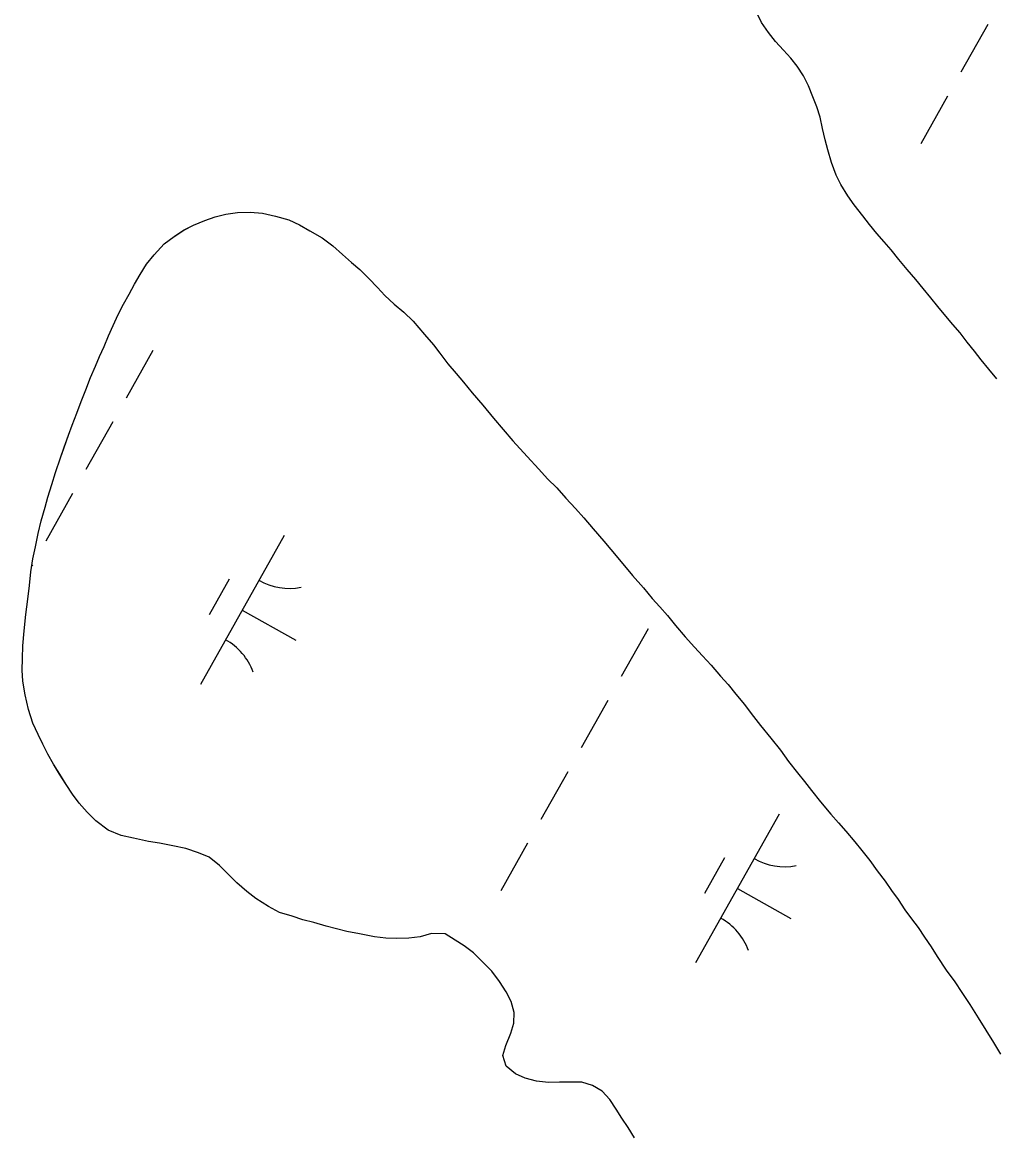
# Model space of a CAD drawing. Extents: x 3913936 to 3933962, y 195330 to 217741.
# Drawn here: x 3927040.1 to 3927324.8, y 202821.8 to 203147 of the extents above; entities that cross this region are included whole.
import ezdxf

# ---------------------------------------------------------------- set-up
doc = ezdxf.new("R2010")
doc.units = 0
for name, color, linetype in [('V-TOPO-GNAM-IDEN', 7, 'Continuous'), ('V-TOPO-SHOR', 7, 'Continuous'), ('V-WETL-SWMP', 7, 'Continuous')]:
    doc.layers.add(name, color=color, linetype=linetype)

msp = doc.modelspace()

# ---------------------------------------------------------------- linework, layer by layer
at = {"layer": 'V-TOPO-SHOR'}
for points in [[(3927325.4, 203042.58), (3927323.06, 203045.43), (3927320.81, 203048.18), (3927318.9, 203050.68), (3927316.74, 203053.35), (3927314.66, 203056.02), (3927312.49, 203058.52), (3927310.5, 203060.93), (3927308.17, 203063.77), (3927306.09, 203066.27), (3927303.83, 203069.02), (3927301.67, 203071.61), (3927299.16, 203074.62), (3927296.73, 203077.55), (3927294.48, 203080.3), (3927292.4, 203082.72), (3927290.33, 203085.13), (3927288.16, 203087.8), (3927286.17, 203090.29), (3927283.66, 203093.48), (3927281.75, 203096.15), (3927279.75, 203099.51), (3927278.37, 203102.18), (3927276.98, 203105.89), (3927275.93, 203109.6), (3927275.15, 203112.53), (3927274.36, 203115.89), (3927273.66, 203119.17), (3927272.7, 203122.19), (3927271.57, 203125.12), (3927270.27, 203128.31), (3927268.79, 203131.33), (3927266.97, 203134.09), (3927265.07, 203136.41), (3927262.99, 203138.82), (3927260.65, 203141.32), (3927258.57, 203143.99), (3927256.49, 203146.92), (3927255.1, 203149.76)], [(3927143.17, 202879.26), (3927138.77, 202880.09), (3927135.11, 202880.81), (3927132.07, 202881.54), (3927129.03, 202882.36), (3927125.47, 202883.4), (3927122.22, 202884.23), (3927119.08, 202885.27), (3927115.41, 202886.3), (3927112.16, 202888.07), (3927108.49, 202890.47), (3927105.87, 202892.45), (3927102.93, 202895.06), (3927100.2, 202897.77), (3927097.79, 202900.07), (3927094.75, 202902.58), (3927091.71, 202903.82), (3927087.93, 202905.07), (3927084.16, 202905.9), (3927080.29, 202906.62), (3927077.04, 202907.13), (3927072.64, 202908.06), (3927068.98, 202908.89), (3927065.2, 202910.45), (3927061.64, 202913.16), (3927059.12, 202915.67), (3927056.7, 202918.38), (3927054.81, 202920.99), (3927052.92, 202923.81), (3927051.02, 202926.85), (3927049.24, 202929.77), (3927047.56, 202932.7), (3927046.08, 202935.62), (3927044.71, 202938.45), (3927043.13, 202941.79), (3927041.87, 202945.77), (3927040.91, 202950.05), (3927040.27, 202954.03), (3927040.06, 202957.28), (3927040.15, 202960.73), (3927040.24, 202964.4), (3927040.65, 202968.79), (3927041.16, 202973.61), (3927041.67, 202978.11), (3927042.18, 202982.09), (3927042.59, 202986.07), (3927043.21, 202989.84), (3927043.93, 202993.4), (3927044.76, 202997.28), (3927045.58, 203001.05), (3927046.73, 203005.03), (3927047.56, 203007.96), (3927048.7, 203011.63), (3927049.84, 203015.19), (3927051.29, 203019.49), (3927052.33, 203022.52), (3927053.58, 203026.09), (3927054.72, 203029.02), (3927056.07, 203032.48), (3927057.31, 203035.94), (3927058.67, 203039.4), (3927060.02, 203042.96), (3927061.48, 203046.32), (3927062.72, 203049.15), (3927064.08, 203052.08), (3927065.32, 203055.12), (3927066.68, 203058.16), (3927068.13, 203061.41), (3927069.69, 203064.45), (3927071.36, 203067.38), (3927072.92, 203070.32), (3927074.59, 203073.15), (3927076.46, 203076.19), (3927078.66, 203078.92), (3927081.58, 203082.07), (3927084.5, 203084.27), (3927087.33, 203086.06), (3927090.25, 203087.54), (3927093.49, 203088.9), (3927096.53, 203089.96), (3927099.66, 203090.8), (3927103.12, 203091.23), (3927106.78, 203091.35), (3927110.45, 203091.04), (3927114.21, 203090.22), (3927118.09, 203089.08), (3927121.24, 203087.62), (3927124.28, 203085.95), (3927127.84, 203083.87), (3927130.99, 203081.47), (3927133.82, 203078.97), (3927136.45, 203076.67), (3927138.86, 203074.58), (3927141.59, 203071.97), (3927144.11, 203069.36), (3927146.21, 203066.96), (3927148.94, 203064.46), (3927151.77, 203062.06), (3927154.5, 203059.45), (3927157.86, 203055.59), (3927160.49, 203052.56)], [(3927160.49, 203052.56), (3927162.38, 203050.05), (3927164.69, 203046.92), (3927167.1, 203044.1), (3927169.31, 203041.59), (3927171.83, 203038.46), (3927174.88, 203034.9), (3927178.03, 203031.04), (3927180.86, 203027.7), (3927183.7, 203024.46), (3927187.9, 203019.87), (3927191.36, 203016.11), (3927193.88, 203013.29), (3927196.61, 203010.68), (3927199.24, 203007.65), (3927202.07, 203004.63), (3927204.49, 203001.91), (3927207.22, 202998.67), (3927210.37, 202995.02), (3927212.37, 202992.61), (3927215.94, 202988.44), (3927218.77, 202984.99), (3927221.92, 202981.34), (3927224.55, 202978.31), (3927226.75, 202975.8), (3927228.96, 202973.3), (3927231.38, 202970.37), (3927234.21, 202967.03), (3927236.94, 202964), (3927239.25, 202961.49), (3927241.77, 202958.78), (3927244.5, 202955.54), (3927246.71, 202953.04), (3927249.02, 202950.22), (3927251.54, 202947.19), (3927253.53, 202944.58), (3927256.26, 202941.13), (3927259.21, 202937.37), (3927262.04, 202933.82), (3927264.46, 202930.58), (3927267.09, 202927.24), (3927269.08, 202924.73), (3927271.18, 202922.01), (3927273.81, 202918.78), (3927276.86, 202915.12), (3927279.06, 202912.61), (3927281.16, 202910.11), (3927283.89, 202906.98), (3927285.89, 202904.47), (3927288.2, 202901.54), (3927290.41, 202898.52), (3927292.72, 202895.49), (3927294.61, 202892.77), (3927296.5, 202890.16), (3927298.5, 202887.13), (3927300.39, 202884.51), (3927302.39, 202881.9), (3927304.28, 202879.08), (3927306.17, 202876.26), (3927307.96, 202873.44), (3927310.58, 202869.47), (3927313.11, 202866.02), (3927315.21, 202862.89), (3927317.52, 202859.44), (3927319.94, 202855.47), (3927322.15, 202851.91), (3927324.46, 202848.26), (3927326.46, 202844.91)], [(3927219.34, 202820.33), (3927217.44, 202823.36), (3927215.66, 202826.08), (3927213.97, 202828.79), (3927212.08, 202831.61), (3927209.88, 202834.02), (3927207.04, 202835.68), (3927203.9, 202836.62), (3927200.76, 202836.71), (3927197.41, 202836.7), (3927194.17, 202836.59), (3927190.61, 202837), (3927187.36, 202837.83), (3927184.53, 202839.07), (3927181.8, 202841.37), (3927180.75, 202844.51), (3927181.68, 202847.44), (3927183.13, 202851), (3927183.96, 202853.94), (3927184.06, 202857.08), (3927183.21, 202860.32), (3927181.74, 202863.14), (3927179.85, 202866.18), (3927177.54, 202869.2), (3927175.02, 202871.71), (3927172.18, 202874.53), (3927169.46, 202876.61), (3927166.83, 202878.28), (3927163.9, 202880.05), (3927159.92, 202880.15), (3927156.57, 202879.19), (3927153.22, 202878.87), (3927149.56, 202878.76), (3927146.52, 202878.85), (3927143.17, 202879.26)]]:
    msp.add_lwpolyline(points, dxfattribs=at)
at = {"layer": 'V-WETL-SWMP'}
for p, q in [((3927256.49, 203146.92), (3927255.1, 203149.76)), ((3927258.57, 203143.99), (3927256.49, 203146.92)), ((3927260.65, 203141.32), (3927258.57, 203143.99)), ((3927322.75, 203146.29), (3927314.91, 203132.34)), ((3927262.99, 203138.82), (3927260.65, 203141.32)), ((3927265.07, 203136.41), (3927262.99, 203138.82)), ((3927266.97, 203134.08), (3927265.07, 203136.41)), ((3927268.79, 203131.33), (3927266.97, 203134.08)), ((3927270.27, 203128.31), (3927268.79, 203131.33)), ((3927271.57, 203125.12), (3927270.27, 203128.31)), ((3927272.7, 203122.19), (3927271.57, 203125.12)), ((3927310.99, 203125.36), (3927303.15, 203111.42)), ((3927273.66, 203119.17), (3927272.7, 203122.19)), ((3927274.36, 203115.89), (3927273.66, 203119.17)), ((3927275.15, 203112.53), (3927274.36, 203115.89)), ((3927275.93, 203109.6), (3927275.15, 203112.53)), ((3927276.98, 203105.89), (3927275.93, 203109.6)), ((3927278.37, 203102.18), (3927276.98, 203105.89)), ((3927279.75, 203099.51), (3927278.37, 203102.18)), ((3927281.75, 203096.15), (3927279.75, 203099.51)), ((3927283.66, 203093.48), (3927281.75, 203096.15)), ((3927286.17, 203090.29), (3927283.66, 203093.48)), ((3927090.25, 203087.53), (3927093.49, 203088.9)), ((3927093.49, 203088.9), (3927096.53, 203089.96)), ((3927096.53, 203089.96), (3927099.66, 203090.81)), ((3927099.66, 203090.81), (3927103.12, 203091.23)), ((3927103.12, 203091.23), (3927106.78, 203091.35)), ((3927106.78, 203091.35), (3927110.45, 203091.04)), ((3927110.45, 203091.04), (3927114.22, 203090.22)), ((3927114.22, 203090.22), (3927118.09, 203089.08)), ((3927118.09, 203089.08), (3927121.24, 203087.62)), ((3927288.16, 203087.8), (3927286.17, 203090.29)), ((3927084.5, 203084.27), (3927087.32, 203086.06)), ((3927087.32, 203086.06), (3927090.25, 203087.53)), ((3927121.24, 203087.62), (3927124.28, 203085.95)), ((3927124.28, 203085.95), (3927127.84, 203083.87)), ((3927290.33, 203085.13), (3927288.16, 203087.8)), ((3927292.4, 203082.71), (3927290.33, 203085.13)), ((3927078.66, 203078.92), (3927081.58, 203082.07)), ((3927081.58, 203082.07), (3927084.5, 203084.27)), ((3927127.84, 203083.87), (3927130.99, 203081.47)), ((3927294.48, 203080.3), (3927292.4, 203082.71)), ((3927076.47, 203076.19), (3927078.66, 203078.92)), ((3927130.99, 203081.47), (3927133.82, 203078.97)), ((3927133.82, 203078.97), (3927136.45, 203076.67)), ((3927296.73, 203077.55), (3927294.48, 203080.3)), ((3927074.59, 203073.15), (3927076.47, 203076.19)), ((3927136.45, 203076.67), (3927138.86, 203074.58)), ((3927299.16, 203074.62), (3927296.73, 203077.55)), ((3927072.92, 203070.32), (3927074.59, 203073.15)), ((3927138.86, 203074.58), (3927141.59, 203071.98)), ((3927141.59, 203071.98), (3927144.11, 203069.36)), ((3927301.67, 203071.61), (3927299.16, 203074.62)), ((3927071.36, 203067.38), (3927072.92, 203070.32)), ((3927144.11, 203069.36), (3927146.21, 203066.96)), ((3927303.83, 203069.02), (3927301.67, 203071.61)), ((3927306.09, 203066.27), (3927303.83, 203069.02)), ((3927069.69, 203064.45), (3927071.36, 203067.38)), ((3927146.21, 203066.96), (3927148.94, 203064.46)), ((3927308.17, 203063.77), (3927306.09, 203066.27)), ((3927068.13, 203061.41), (3927069.69, 203064.45)), ((3927148.94, 203064.46), (3927151.77, 203062.06)), ((3927310.5, 203060.93), (3927308.17, 203063.77)), ((3927066.68, 203058.16), (3927068.13, 203061.41)), ((3927151.77, 203062.06), (3927154.5, 203059.45)), ((3927154.5, 203059.45), (3927157.86, 203055.59)), ((3927312.5, 203058.52), (3927310.5, 203060.93)), ((3927065.32, 203055.12), (3927066.68, 203058.16)), ((3927314.66, 203056.02), (3927312.5, 203058.52)), ((3927316.74, 203053.35), (3927314.66, 203056.02)), ((3927064.08, 203052.08), (3927065.32, 203055.12)), ((3927157.86, 203055.59), (3927160.49, 203052.56)), ((3927160.49, 203052.56), (3927162.38, 203050.05)), ((3927318.9, 203050.68), (3927316.74, 203053.35)), ((3927061.47, 203046.31), (3927062.72, 203049.14)), ((3927062.72, 203049.14), (3927064.08, 203052.08)), ((3927078.3, 203050.88), (3927070.46, 203036.93)), ((3927162.38, 203050.05), (3927164.69, 203046.92)), ((3927320.81, 203048.18), (3927318.9, 203050.68)), ((3927060.02, 203042.96), (3927061.47, 203046.31)), ((3927164.69, 203046.92), (3927167.1, 203044.1)), ((3927323.06, 203045.43), (3927320.81, 203048.18)), ((3927058.67, 203039.4), (3927060.02, 203042.96)), ((3927167.1, 203044.1), (3927169.31, 203041.59)), ((3927325.4, 203042.59), (3927323.06, 203045.43)), ((3927057.32, 203035.94), (3927058.67, 203039.4)), ((3927169.31, 203041.59), (3927171.83, 203038.46)), ((3927171.83, 203038.46), (3927174.88, 203034.91)), ((3927056.07, 203032.48), (3927057.32, 203035.94)), ((3927174.88, 203034.91), (3927178.03, 203031.04)), ((3927054.72, 203029.02), (3927056.07, 203032.48)), ((3927066.54, 203029.96), (3927058.7, 203016.01)), ((3927178.03, 203031.04), (3927180.86, 203027.7)), ((3927053.58, 203026.09), (3927054.72, 203029.02)), ((3927180.86, 203027.7), (3927183.7, 203024.46)), ((3927052.33, 203022.53), (3927053.58, 203026.09)), ((3927183.7, 203024.46), (3927187.9, 203019.87)), ((3927051.29, 203019.49), (3927052.33, 203022.53)), ((3927187.9, 203019.87), (3927191.36, 203016.11)), ((3927049.84, 203015.19), (3927051.29, 203019.49)), ((3927048.7, 203011.63), (3927049.84, 203015.19)), ((3927191.36, 203016.11), (3927193.88, 203013.29)), ((3927047.55, 203007.96), (3927048.7, 203011.63)), ((3927193.88, 203013.29), (3927196.61, 203010.68)), ((3927196.61, 203010.68), (3927199.24, 203007.65)), ((3927046.73, 203005.03), (3927047.55, 203007.96)), ((3927054.78, 203009.04), (3927046.94, 202995.09)), ((3927199.24, 203007.65), (3927202.07, 203004.62)), ((3927045.58, 203001.05), (3927046.73, 203005.03)), ((3927202.07, 203004.62), (3927204.49, 203001.91)), ((3927044.76, 202997.28), (3927045.58, 203001.05)), ((3927204.49, 203001.91), (3927207.22, 202998.67)), ((3927043.93, 202993.4), (3927044.76, 202997.28)), ((3927207.22, 202998.67), (3927210.37, 202995.02)), ((3927116.71, 202996.68), (3927092.21, 202953.1)), ((3927210.37, 202995.02), (3927212.37, 202992.61)), ((3927043.21, 202989.84), (3927043.93, 202993.4)), ((3927212.37, 202992.61), (3927215.94, 202988.44)), ((3927042.59, 202986.07), (3927043.21, 202989.84)), ((3927043.02, 202988.12), (3927042.88, 202987.87)), ((3927215.94, 202988.44), (3927218.77, 202984.99)), ((3927042.18, 202982.09), (3927042.59, 202986.07)), ((3927218.77, 202984.99), (3927221.92, 202981.34)), ((3927041.67, 202978.11), (3927042.18, 202982.09)), ((3927100.67, 202983.9), (3927094.79, 202973.44)), ((3927221.92, 202981.34), (3927224.55, 202978.31)), ((3927041.16, 202973.61), (3927041.67, 202978.11)), ((3927224.55, 202978.31), (3927226.75, 202975.8)), ((3927104.46, 202974.89), (3927120.15, 202966.07)), ((3927226.75, 202975.8), (3927228.96, 202973.3)), ((3927040.65, 202968.79), (3927041.16, 202973.61)), ((3927228.96, 202973.3), (3927231.37, 202970.37)), ((3927040.24, 202964.39), (3927040.65, 202968.79)), ((3927223.3, 202969.37), (3927215.46, 202955.42)), ((3927231.37, 202970.37), (3927234.21, 202967.03)), ((3927234.21, 202967.03), (3927236.94, 202964)), ((3927040.15, 202960.73), (3927040.24, 202964.39)), ((3927236.94, 202964), (3927239.25, 202961.49)), ((3927239.25, 202961.49), (3927241.77, 202958.78)), ((3927040.05, 202957.28), (3927040.15, 202960.73)), ((3927241.77, 202958.78), (3927244.5, 202955.54)), ((3927040.27, 202954.03), (3927040.05, 202957.28)), ((3927244.5, 202955.54), (3927246.71, 202953.04)), ((3927040.91, 202950.05), (3927040.27, 202954.03)), ((3927246.71, 202953.04), (3927249.02, 202950.22)), ((3927041.87, 202945.77), (3927040.91, 202950.05)), ((3927211.54, 202948.45), (3927203.7, 202934.5)), ((3927249.02, 202950.22), (3927251.54, 202947.19)), ((3927043.13, 202941.79), (3927041.87, 202945.77)), ((3927251.54, 202947.19), (3927253.53, 202944.58)), ((3927253.53, 202944.58), (3927256.27, 202941.13)), ((3927044.71, 202938.45), (3927043.13, 202941.79)), ((3927256.27, 202941.13), (3927259.21, 202937.37)), ((3927046.08, 202935.62), (3927044.71, 202938.45)), ((3927047.55, 202932.7), (3927046.08, 202935.62)), ((3927259.21, 202937.37), (3927262.04, 202933.82)), ((3927049.24, 202929.77), (3927047.55, 202932.7)), ((3927262.04, 202933.82), (3927264.46, 202930.58)), ((3927051.03, 202926.84), (3927049.24, 202929.77)), ((3927264.46, 202930.58), (3927267.09, 202927.24)), ((3927052.92, 202923.81), (3927051.03, 202926.84)), ((3927199.78, 202927.53), (3927191.94, 202913.58)), ((3927267.09, 202927.24), (3927269.08, 202924.73)), ((3927054.81, 202920.99), (3927052.92, 202923.81)), ((3927269.08, 202924.73), (3927271.18, 202922.01)), ((3927056.7, 202918.38), (3927054.81, 202920.99)), ((3927271.18, 202922.01), (3927273.81, 202918.78)), ((3927059.12, 202915.67), (3927056.7, 202918.38)), ((3927273.81, 202918.78), (3927276.86, 202915.12)), ((3927061.64, 202913.16), (3927059.12, 202915.67)), ((3927065.2, 202910.45), (3927061.64, 202913.16)), ((3927261.71, 202915.17), (3927237.21, 202871.59)), ((3927276.86, 202915.12), (3927279.06, 202912.61)), ((3927279.06, 202912.61), (3927281.16, 202910.11)), ((3927068.98, 202908.89), (3927065.2, 202910.45)), ((3927281.16, 202910.11), (3927283.89, 202906.98)), ((3927072.64, 202908.06), (3927068.98, 202908.89)), ((3927077.04, 202907.13), (3927072.64, 202908.06)), ((3927080.29, 202906.62), (3927077.04, 202907.13)), ((3927084.16, 202905.9), (3927080.29, 202906.62)), ((3927188.02, 202906.61), (3927180.18, 202892.66)), ((3927283.89, 202906.98), (3927285.89, 202904.47)), ((3927087.93, 202905.07), (3927084.16, 202905.9)), ((3927091.71, 202903.82), (3927087.93, 202905.07)), ((3927094.75, 202902.58), (3927091.71, 202903.82)), ((3927285.89, 202904.47), (3927288.2, 202901.54)), ((3927097.79, 202900.07), (3927094.75, 202902.58)), ((3927100.2, 202897.77), (3927097.79, 202900.07)), ((3927245.67, 202902.39), (3927239.79, 202891.93)), ((3927288.2, 202901.54), (3927290.41, 202898.52)), ((3927102.93, 202895.06), (3927100.2, 202897.77)), ((3927290.41, 202898.52), (3927292.72, 202895.49)), ((3927105.87, 202892.45), (3927102.93, 202895.06)), ((3927249.46, 202893.38), (3927265.15, 202884.56)), ((3927292.72, 202895.49), (3927294.61, 202892.77)), ((3927108.49, 202890.47), (3927105.87, 202892.45)), ((3927112.16, 202888.07), (3927108.49, 202890.47)), ((3927294.61, 202892.77), (3927296.5, 202890.16)), ((3927296.5, 202890.16), (3927298.5, 202887.13)), ((3927115.41, 202886.3), (3927112.16, 202888.07)), ((3927298.5, 202887.13), (3927300.39, 202884.51)), ((3927119.08, 202885.27), (3927115.41, 202886.3)), ((3927122.22, 202884.23), (3927119.08, 202885.27)), ((3927125.47, 202883.4), (3927122.22, 202884.23)), ((3927129.03, 202882.36), (3927125.47, 202883.4)), ((3927300.39, 202884.51), (3927302.39, 202881.9)), ((3927132.07, 202881.53), (3927129.03, 202882.36)), ((3927135.11, 202880.81), (3927132.07, 202881.53)), ((3927138.77, 202880.09), (3927135.11, 202880.81)), ((3927143.17, 202879.26), (3927138.77, 202880.09)), ((3927159.92, 202880.15), (3927156.57, 202879.19)), ((3927163.9, 202880.05), (3927159.92, 202880.15)), ((3927166.83, 202878.28), (3927163.9, 202880.05)), ((3927302.39, 202881.9), (3927304.28, 202879.08)), ((3927146.52, 202878.85), (3927143.17, 202879.26)), ((3927149.56, 202878.76), (3927146.52, 202878.85)), ((3927153.22, 202878.87), (3927149.56, 202878.76)), ((3927156.57, 202879.19), (3927153.22, 202878.87)), ((3927169.46, 202876.61), (3927166.83, 202878.28)), ((3927304.28, 202879.08), (3927306.17, 202876.26)), ((3927172.18, 202874.53), (3927169.46, 202876.61)), ((3927175.02, 202871.71), (3927172.18, 202874.53)), ((3927306.17, 202876.26), (3927307.96, 202873.44)), ((3927177.54, 202869.2), (3927175.02, 202871.71)), ((3927307.96, 202873.44), (3927310.59, 202869.47)), ((3927179.85, 202866.17), (3927177.54, 202869.2)), ((3927310.59, 202869.47), (3927313.11, 202866.02)), ((3927181.74, 202863.14), (3927179.85, 202866.17)), ((3927313.11, 202866.02), (3927315.21, 202862.89)), ((3927183.21, 202860.32), (3927181.74, 202863.14)), ((3927315.21, 202862.89), (3927317.52, 202859.44)), ((3927184.06, 202857.08), (3927183.21, 202860.32)), ((3927317.52, 202859.44), (3927319.94, 202855.47)), ((3927183.96, 202853.94), (3927184.06, 202857.08)), ((3927319.94, 202855.47), (3927322.15, 202851.91)), ((3927181.68, 202847.44), (3927183.14, 202851)), ((3927183.14, 202851), (3927183.96, 202853.94)), ((3927322.15, 202851.91), (3927324.46, 202848.26)), ((3927324.46, 202848.26), (3927326.46, 202844.91)), ((3927180.75, 202844.51), (3927181.68, 202847.44)), ((3927181.8, 202841.37), (3927180.75, 202844.51)), ((3927184.53, 202839.07), (3927181.8, 202841.37)), ((3927187.36, 202837.83), (3927184.53, 202839.07)), ((3927190.61, 202837), (3927187.36, 202837.83)), ((3927194.17, 202836.59), (3927190.61, 202837)), ((3927197.41, 202836.7), (3927194.17, 202836.59)), ((3927200.76, 202836.71), (3927197.41, 202836.7)), ((3927203.9, 202836.62), (3927200.76, 202836.71)), ((3927207.04, 202835.68), (3927203.9, 202836.62)), ((3927209.88, 202834.02), (3927207.04, 202835.68)), ((3927212.08, 202831.61), (3927209.88, 202834.02)), ((3927213.97, 202828.79), (3927212.08, 202831.61)), ((3927215.66, 202826.08), (3927213.97, 202828.79)), ((3927217.44, 202823.36), (3927215.66, 202826.08)), ((3927219.34, 202820.33), (3927217.44, 202823.36))]:
    msp.add_line(p, q, dxfattribs=at)
for centre, start, end in [((3927118.2, 202998.85), 239.8861, 281.4297), ((3927091.13, 202950.7), 19.8861, 61.4297), ((3927263.2, 202917.34), 239.8861, 281.4297), ((3927236.13, 202869.19), 19.8861, 61.4297)]:
    msp.add_arc(centre, 17.62, start, end, dxfattribs=at)

# ---------------------------------------------------------------- texts
at = {"layer": 'V-TOPO-GNAM-IDEN'}
msp.add_text('PARISH,', height=100, rotation=240.7844, dxfattribs=at).set_placement((3927544.47, 202976.91))

doc.saveas('drawing.dxf')
